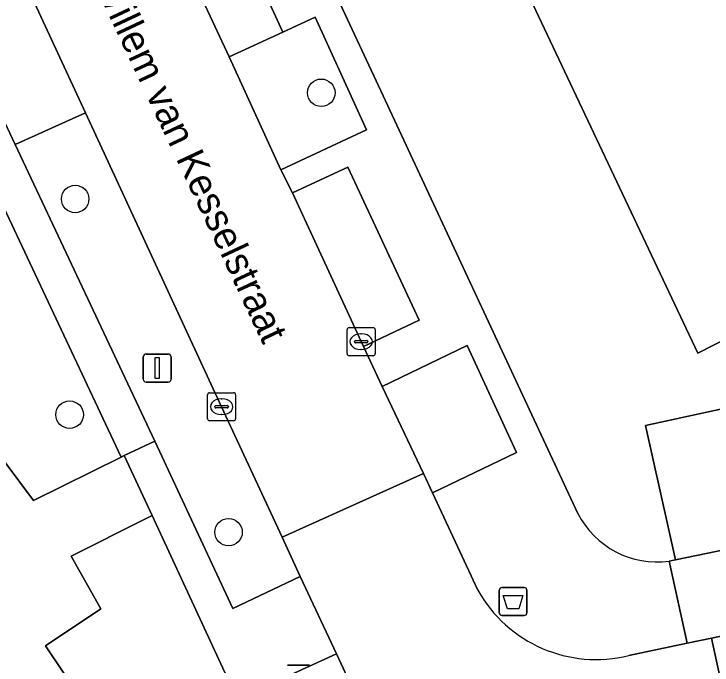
# Model space of a CAD drawing. Extents: x 160030 to 160839, y 385325 to 386450.
# Drawn here: x 160597.28 to 160622.14, y 385809.61 to 385832.8 of the extents above; entities that cross this region are included whole.
import ezdxf

# ---------------------------------------------------------------- set-up
doc = ezdxf.new("R2010")
doc.units = 0
for name, color, linetype in [('IMGEO_Afvalbak', 7, 'Continuous'), ('IMGEO_Boom', 7, 'Continuous'), ('IMGEO_Groenvoorziening', 7, 'Continuous'), ('IMGEO_Kolk', 7, 'Continuous'), ('IMGEO_Lichtmast', 7, 'Continuous'), ('IMGEO_Openbare_ruimte_label', 7, 'Continuous'), ('IMGEO_Pand', 7, 'Continuous'), ('IMGEO_Parkeervlak_open', 7, 'Continuous'), ('IMGEO_Rijbaan_lokaal_open', 7, 'Continuous'), ('IMGEO_Voetpad_halfverhard', 7, 'Continuous'), ('IMGEO_Voetpad_open', 7, 'Continuous')]:
    doc.layers.add(name, color=color, linetype=linetype)

msp = doc.modelspace()

# ---------------------------------------------------------------- linework, layer by layer
at = {"layer": 'IMGEO_Afvalbak'}
for p, q in [((160614.56, 385811.471), (160614.56, 385812.271)), ((160614.56, 385812.271), (160614.56, 385811.471)), ((160614.66, 385812.371), (160615.45, 385812.371)), ((160615.45, 385812.371), (160614.66, 385812.371)), ((160615.55, 385812.271), (160615.55, 385811.471)), ((160615.55, 385811.471), (160615.55, 385812.271)), ((160615.45, 385811.371), (160614.66, 385811.371)), ((160614.66, 385811.371), (160615.45, 385811.371)), ((160607.017, 385809.608), (160607.807, 385809.608)), ((160607.807, 385809.608), (160607.017, 385809.608))]:
    msp.add_line(p, q, dxfattribs=at)
msp.add_lwpolyline([(160614.703, 385812.085), (160615.407, 385812.085), (160615.258, 385811.615), (160614.852, 385811.615), (160614.703, 385812.085)], dxfattribs=at)
for centre, start, end in [((160614.66, 385812.271), 90, 180), ((160614.66, 385812.271), 90, 180), ((160615.45, 385812.271), 0, 90), ((160615.45, 385812.271), 360, 90), ((160614.66, 385811.471), 180, 270), ((160614.66, 385811.471), 180, 270), ((160615.45, 385811.471), 270, 0), ((160615.45, 385811.471), 270, 0)]:
    msp.add_arc(centre, 0.1, start, end, dxfattribs=at)
at = {"layer": 'IMGEO_Boom'}
for centre in [(160608.225, 385829.994), (160599.458, 385826.209), (160599.261, 385818.526), (160604.922, 385814.34)]:
    msp.add_circle(centre, 0.489, dxfattribs=at)
at = {"layer": 'IMGEO_Groenvoorziening'}
for points in [[(160594.82, 385840.075), (160587.446, 385855.675), (160586.515, 385857.722), (160585.696, 385859.359), (160585.308, 385860.273), (160582.943, 385859.181), (160589.258, 385845.289), (160597.319, 385828.155), (160599.823, 385829.279)], [(160606.849, 385832.15), (160604.943, 385831.269), (160606.787, 385827.247), (160609.835, 385828.667), (160608.009, 385832.686)], [(160599.823, 385829.279), (160597.319, 385828.155), (160602.293, 385817.581), (160605.076, 385811.62), (160607.474, 385812.757), (160606.832, 385814.157), (160604.674, 385818.809)], [(160595.425, 385829.067), (160591.709, 385826.616), (160594.329, 385820.712), (160596.533, 385817.386), (160597.977, 385815.463), (160601.096, 385817.017)], [(160610.396, 385819.528), (160611.859, 385816.433), (160612.181, 385815.743), (160615.176, 385817.175), (160613.414, 385820.987)], [(160608.603, 385800.728), (160605.205, 385808.112), (160605.236, 385808.373), (160602.198, 385814.932), (160601.945, 385814.807), (160599.314, 385813.48), (160600.376, 385811.614), (160598.407, 385810.287), (160599.706, 385808.341), (160604.796, 385800.542), (160602.347, 385798.884), (160603.39, 385797.126), (160604.875, 385798.105), (160606.487, 385795.657), (160605.025, 385794.694), (160607.087, 385791.567), (160608.677, 385789.156), (160606.224, 385787.538), (160604.814, 385786.608), (160606.411, 385783.895), (160607.02, 385783.623), (160614.757, 385785.346), (160615.819, 385785.591)], [(160608.76, 385810.009), (160606.295, 385808.874), (160609.82, 385801.471), (160611.823, 385797.026), (160614.208, 385798.137), (160612.399, 385802.182)]]:
    msp.add_lwpolyline(points, close=True, dxfattribs=at)
for points in [[(160610.802, 385843.631), (160605.255, 385840.973), (160610.345, 385830.058), (160617.196, 385815.364), (160617.361, 385815.011)], [(160620.613, 385813.311), (160620.845, 385813.352), (160619.77, 385818.137), (160637.74, 385822.046), (160637.627, 385822.518), (160623.132, 385819.354), (160622.772, 385821.298), (160621.639, 385820.722), (160610.802, 385843.631)]]:
    msp.add_lwpolyline(points, dxfattribs=at)
msp.add_arc((160620.18, 385816.443), 3.162, 206.9282, 277.8747, dxfattribs=at)
at = {"layer": 'IMGEO_Kolk'}
for p, q in [((160609.144, 385820.701), (160609.144, 385821.553)), ((160609.219, 385821.627), (160610.071, 385821.627)), ((160609.632, 385821.407), (160609.657, 385821.407)), ((160610.145, 385821.553), (160610.145, 385820.701)), ((160609.446, 385821.17), (160609.844, 385821.17)), ((160609.403, 385821.121), (160609.403, 385821.133)), ((160609.841, 385821.084), (160609.443, 385821.084)), ((160609.887, 385821.133), (160609.887, 385821.121)), ((160609.655, 385820.847), (160609.63, 385820.847)), ((160610.071, 385820.627), (160609.219, 385820.627)), ((160604.173, 385818.383), (160604.173, 385819.235)), ((160604.248, 385819.309), (160605.1, 385819.309)), ((160605.174, 385819.235), (160605.174, 385818.383)), ((160604.661, 385819.089), (160604.686, 385819.089)), ((160604.432, 385818.803), (160604.432, 385818.815)), ((160604.87, 385818.766), (160604.472, 385818.766)), ((160604.475, 385818.852), (160604.873, 385818.852)), ((160604.916, 385818.815), (160604.916, 385818.803)), ((160604.684, 385818.529), (160604.659, 385818.529)), ((160605.1, 385818.309), (160604.248, 385818.309))]:
    msp.add_line(p, q, dxfattribs=at)
for points in [[(160609.144, 385820.701), (160609.144, 385821.553)], [(160609.219, 385821.627), (160610.071, 385821.627)], [(160610.145, 385821.553), (160610.145, 385820.701)], [(160610.071, 385820.627), (160609.219, 385820.627)], [(160604.173, 385818.383), (160604.173, 385819.235)], [(160604.248, 385819.309), (160605.1, 385819.309)], [(160605.174, 385819.235), (160605.174, 385818.383)], [(160605.1, 385818.309), (160604.248, 385818.309)]]:
    msp.add_lwpolyline(points, dxfattribs=at)
for centre, radius, start, end in [((160609.221, 385821.551), 0.0765, 91.552, 178.448), ((160609.221, 385821.551), 0.0765, 91.552, 178.448), ((160610.069, 385821.551), 0.0765, 1.552, 88.448), ((160610.069, 385821.551), 0.0765, 1.552, 88.448), ((160609.443, 385821.13), 0.0403, 85.8775, 175.7526), ((160609.848, 385821.132), 0.0386, 1.7309, 96.639), ((160609.44, 385821.12), 0.0366, 178.938, 274.7102), ((160609.844, 385821.127), 0.043, 264.8664, 352.4533), ((160609.221, 385820.703), 0.0765, 181.552, 268.448), ((160609.221, 385820.703), 0.0765, 181.552, 268.448), ((160610.069, 385820.703), 0.0765, 271.552, 358.448), ((160610.069, 385820.703), 0.0765, 271.552, 358.448), ((160604.25, 385819.233), 0.0765, 91.552, 178.448), ((160604.25, 385819.233), 0.0765, 91.552, 178.448), ((160605.098, 385819.233), 0.0765, 1.552, 88.448), ((160605.098, 385819.233), 0.0765, 1.552, 88.448), ((160604.472, 385818.812), 0.0403, 85.8775, 175.7526), ((160604.469, 385818.802), 0.0366, 178.938, 274.7102), ((160604.873, 385818.809), 0.043, 264.8664, 352.4533), ((160604.877, 385818.814), 0.0386, 1.7309, 96.639), ((160604.25, 385818.385), 0.0765, 181.552, 268.448), ((160604.25, 385818.385), 0.0765, 181.552, 268.448), ((160605.098, 385818.385), 0.0765, 271.552, 358.448), ((160605.098, 385818.385), 0.0765, 271.552, 358.448)]:
    msp.add_arc(centre, radius, start, end, dxfattribs=at)
for centre, major_axis, ratio, start_param, end_param in [((160609.631, 385821.127), (-0.387, 0.002), 0.722429, 4.712389, 7.853982), ((160609.656, 385821.127), (-0.39, 0.002), 0.717154, 1.570796, 4.712389), ((160604.66, 385818.809), (-0.387, 0.002), 0.722429, 4.712389, 7.853982), ((160604.685, 385818.809), (-0.39, 0.002), 0.717154, 1.570796, 4.712389)]:
    msp.add_ellipse(centre, major_axis=major_axis, ratio=ratio, start_param=start_param, end_param=end_param, dxfattribs=at)
at = {"layer": 'IMGEO_Lichtmast'}
for p, q in [((160601.983, 385820.686), (160602.773, 385820.686)), ((160602.773, 385820.686), (160601.983, 385820.686)), ((160601.883, 385819.786), (160601.883, 385820.586)), ((160601.883, 385820.586), (160601.883, 385819.786)), ((160602.873, 385820.586), (160602.873, 385819.786)), ((160602.873, 385819.786), (160602.873, 385820.586)), ((160602.773, 385819.686), (160601.983, 385819.686)), ((160601.983, 385819.686), (160602.773, 385819.686))]:
    msp.add_line(p, q, dxfattribs=at)
msp.add_lwpolyline([(160602.303, 385820.561), (160602.453, 385820.561), (160602.453, 385819.811), (160602.303, 385819.811), (160602.303, 385820.561)], dxfattribs=at)
for centre, start, end in [((160601.983, 385820.586), 90, 180), ((160601.983, 385820.586), 90, 180), ((160602.773, 385820.586), 0, 90), ((160602.773, 385820.586), 360, 90), ((160601.983, 385819.786), 180, 270), ((160601.983, 385819.786), 180, 270), ((160602.773, 385819.786), 270, 0), ((160602.773, 385819.786), 270, 0)]:
    msp.add_arc(centre, 0.1, start, end, dxfattribs=at)
at = {"layer": 'IMGEO_Pand'}
msp.add_lwpolyline([(160640.43, 385823.13), (160636.213, 385842.456), (160632.632, 385858.869), (160615.313, 385855.096), (160615.84, 385853.105), (160617.252, 385846.7), (160610.802, 385843.631), (160621.639, 385820.722), (160622.772, 385821.298), (160623.132, 385819.354), (160637.627, 385822.518)], close=True, dxfattribs=at)
at = {"layer": 'IMGEO_Parkeervlak_open'}
for points in [[(160604.588, 385837.106), (160602.636, 385836.209), (160604.943, 385831.269), (160606.849, 385832.15)], [(160607.195, 385826.433), (160609.645, 385821.127), (160609.722, 385820.953), (160611.711, 385821.896), (160609.164, 385827.344)], [(160637.74, 385822.046), (160619.77, 385818.137), (160620.845, 385813.352), (160638.904, 385817.087)]]:
    msp.add_lwpolyline(points, close=True, dxfattribs=at)
at = {"layer": 'IMGEO_Rijbaan_lokaal_open'}
for points in [[(160594.82, 385840.075), (160599.823, 385829.279), (160604.674, 385818.809), (160606.832, 385814.157), (160611.859, 385816.433), (160610.396, 385819.528), (160609.722, 385820.953), (160609.645, 385821.127), (160607.195, 385826.433), (160606.787, 385827.247), (160604.943, 385831.269), (160602.636, 385836.209), (160600.585, 385840.653), (160600.158, 385841.507), (160599.736, 385842.399), (160597.483, 385847.26), (160596.997, 385848.25)], [(160613.799, 385812.274), (160612.181, 385815.743), (160611.859, 385816.433), (160606.832, 385814.157), (160607.474, 385812.757), (160608.76, 385810.009), (160612.399, 385802.182), (160614.208, 385798.137), (160614.795, 385796.926), (160615.072, 385796.313), (160620.07, 385798.64), (160619.258, 385800.467)], [(160622.121, 385810.564), (160621.258, 385810.384), (160619.174, 385809.948)], [(160621.838, 385806.837), (160622.872, 385807.118), (160622.121, 385810.564)]]:
    msp.add_lwpolyline(points, dxfattribs=at)
msp.add_lwpolyline([(160640.68, 385811.023), (160641.423, 385811.175), (160640.679, 385814.552), (160639.552, 385814.326), (160626.463, 385811.478), (160622.121, 385810.564), (160622.872, 385807.118), (160623.855, 385807.363), (160625.038, 385807.631), (160628.163, 385808.283)], close=True, dxfattribs=at)
msp.add_arc((160618.007, 385814.626), 4.821, 209.1966, 284.0029, dxfattribs=at)
at = {"layer": 'IMGEO_Voetpad_halfverhard'}
msp.add_lwpolyline([(160589.258, 385845.289), (160582.943, 385859.181), (160581.849, 385858.657), (160581.732, 385858.578), (160586.344, 385848.363), (160595.425, 385829.067), (160601.096, 385817.017), (160601.208, 385817.069), (160602.293, 385817.581), (160597.319, 385828.155)], close=True, dxfattribs=at)
at = {"layer": 'IMGEO_Voetpad_open'}
for points in [[(160610.345, 385830.058), (160605.255, 385840.973), (160603.81, 385844.072), (160603.06, 385845.68), (160602.01, 385847.996), (160594.948, 385863.158)], [(160604.588, 385837.106), (160606.849, 385832.15), (160608.009, 385832.686), (160609.835, 385828.667), (160606.787, 385827.247), (160607.195, 385826.433), (160609.164, 385827.344), (160611.711, 385821.896), (160609.722, 385820.953), (160610.396, 385819.528), (160613.414, 385820.987), (160615.176, 385817.175), (160612.181, 385815.743), (160613.799, 385812.274)], [(160617.361, 385815.011), (160617.196, 385815.364), (160610.345, 385830.058)], [(160606.411, 385783.895), (160604.814, 385786.608), (160606.224, 385787.538), (160604.634, 385789.949), (160607.087, 385791.567), (160605.025, 385794.694), (160603.612, 385793.763), (160601.961, 385796.184), (160603.39, 385797.126), (160602.347, 385798.884), (160604.796, 385800.542), (160599.706, 385808.341), (160598.407, 385810.287), (160600.376, 385811.614), (160599.314, 385813.48), (160601.945, 385814.807), (160602.198, 385814.932), (160601.208, 385817.069), (160601.096, 385817.017), (160597.977, 385815.463), (160596.533, 385817.386)], [(160619.174, 385809.948), (160621.258, 385810.384), (160620.613, 385813.311)]]:
    msp.add_lwpolyline(points, dxfattribs=at)
for points in [[(160607.474, 385812.757), (160605.076, 385811.62), (160602.293, 385817.581), (160601.208, 385817.069), (160602.198, 385814.932), (160605.236, 385808.373), (160606.295, 385808.874), (160608.76, 385810.009)], [(160639.552, 385814.326), (160638.904, 385817.087), (160620.845, 385813.352), (160620.613, 385813.311), (160621.258, 385810.384), (160622.121, 385810.564), (160626.463, 385811.478)]]:
    msp.add_lwpolyline(points, close=True, dxfattribs=at)
for centre, radius, start, end in [((160620.18, 385816.443), 3.162, 206.9282, 277.8747), ((160618.007, 385814.626), 4.821, 209.1966, 284.0029)]:
    msp.add_arc(centre, radius, start, end, dxfattribs=at)

# ---------------------------------------------------------------- texts
at = {"layer": 'IMGEO_Openbare_ruimte_label'}
msp.add_text('Willem van Kesselstraat', height=1, rotation=295.1035, dxfattribs=at).set_placement((160600.102, 385833.919))

doc.saveas('drawing.dxf')
